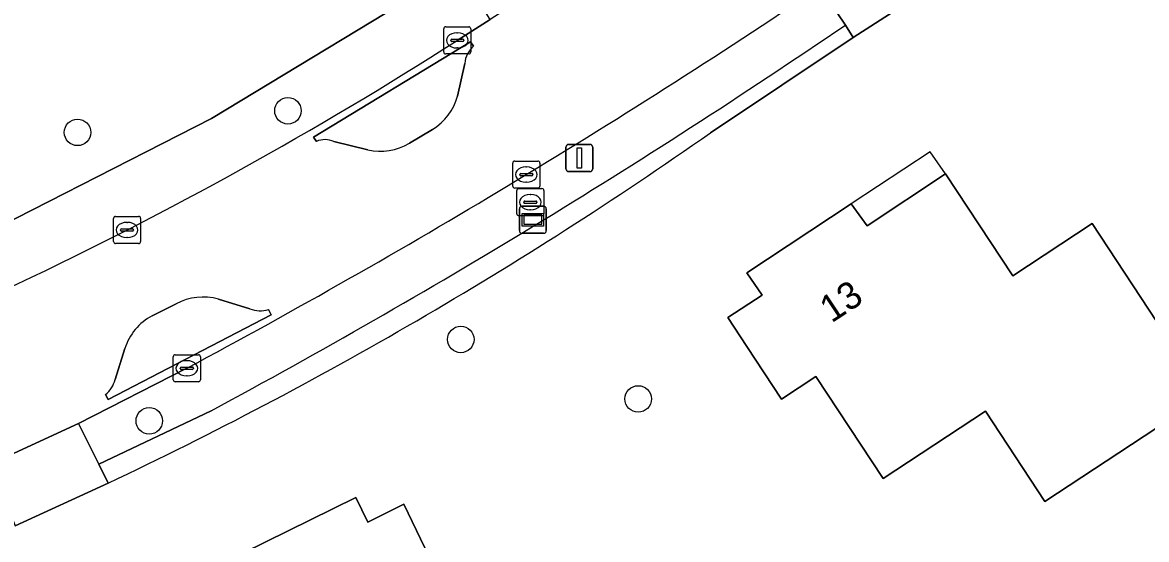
# Model space of a CAD drawing. Extents: x 162661 to 163484, y 380247 to 381230.
# Drawn here: x 163252.74 to 163294.19, y 380792.34 to 380811.4 of the extents above; entities that cross this region are included whole.
import ezdxf

# ---------------------------------------------------------------- set-up
doc = ezdxf.new("R2010")
doc.units = 0
for name, color, linetype in [('IMGEO_Berm_groen', 7, 'Continuous'), ('IMGEO_Boom', 7, 'Continuous'), ('IMGEO_Brandkraan', 7, 'Continuous'), ('IMGEO_Erf', 7, 'Continuous'), ('IMGEO_Groenvoorziening', 7, 'Continuous'), ('IMGEO_Haag', 7, 'Continuous'), ('IMGEO_Kolk', 7, 'Continuous'), ('IMGEO_Lichtmast', 7, 'Continuous'), ('IMGEO_Pand', 7, 'Continuous'), ('IMGEO_Pand_nummerreeks', 7, 'Continuous'), ('IMGEO_Pand_overbouw', 7, 'Continuous'), ('IMGEO_Parkeervlak_halfverhard', 7, 'Continuous'), ('IMGEO_Rijbaan_lokaal_gesloten', 7, 'Continuous'), ('IMGEO_Verklikker', 7, 'Continuous'), ('IMGEO_Voetpad_open', 7, 'Continuous')]:
    doc.layers.add(name, color=color, linetype=linetype)

msp = doc.modelspace()

# ---------------------------------------------------------------- linework, layer by layer
at = {"layer": 'IMGEO_Berm_groen'}
msp.add_lwpolyline([(163268.777, 380810.744), (163269.991, 380811.509), (163268.827, 380813.377), (163259.718, 380807.867), (163249.489, 380802.652), (163234.804, 380796.412), (163233.609, 380795.947), (163230.868, 380795.207), (163231.337, 380793.654), (163232.546, 380794.003), (163234.122, 380794.496), (163235.335, 380794.916)], dxfattribs=at)
msp.add_arc((163190.18, 380933.564), 145.816, 288.03946, 302.61666, dxfattribs=at)
at = {"layer": 'IMGEO_Boom'}
for centre in [(163262.534, 380808.149), (163254.776, 380807.354), (163268.906, 380799.72), (163275.448, 380797.525), (163257.422, 380796.718)]:
    msp.add_circle(centre, 0.489, dxfattribs=at)
at = {"layer": 'IMGEO_Brandkraan'}
for p, q in [((163270.972, 380804.353), (163270.972, 380805.205)), ((163271.047, 380805.279), (163271.899, 380805.279)), ((163271.973, 380805.205), (163271.973, 380804.353)), ((163271.231, 380804.773), (163271.231, 380804.785)), ((163271.669, 380804.736), (163271.271, 380804.736)), ((163271.274, 380804.822), (163271.672, 380804.822)), ((163271.46, 380805.059), (163271.485, 380805.059)), ((163271.715, 380804.785), (163271.715, 380804.773)), ((163271.899, 380804.279), (163271.047, 380804.279)), ((163271.483, 380804.499), (163271.458, 380804.499))]:
    msp.add_line(p, q, dxfattribs=at)
for points in [[(163270.972, 380804.353), (163270.972, 380805.205)], [(163271.047, 380805.279), (163271.899, 380805.279)], [(163271.973, 380805.205), (163271.973, 380804.353)], [(163271.899, 380804.279), (163271.047, 380804.279)]]:
    msp.add_lwpolyline(points, dxfattribs=at)
for centre, radius, start, end in [((163271.049, 380805.203), 0.0765, 91.552, 178.448), ((163271.049, 380805.203), 0.0765, 91.552, 178.448), ((163271.897, 380805.203), 0.0765, 1.552, 88.448), ((163271.897, 380805.203), 0.0765, 1.552, 88.448), ((163271.271, 380804.782), 0.0403, 85.8775, 175.7526), ((163271.268, 380804.772), 0.0366, 178.938, 274.7102), ((163271.672, 380804.779), 0.043, 264.8664, 352.4533), ((163271.676, 380804.784), 0.0386, 1.7309, 96.639), ((163271.049, 380804.355), 0.0765, 181.552, 268.448), ((163271.049, 380804.355), 0.0765, 181.552, 268.448), ((163271.897, 380804.355), 0.0765, 271.552, 358.448), ((163271.897, 380804.355), 0.0765, 271.552, 358.448)]:
    msp.add_arc(centre, radius, start, end, dxfattribs=at)
for centre, major_axis, ratio, start_param, end_param in [((163271.459, 380804.779), (-0.387, 0.002), 0.722429, 4.712389, 7.853982), ((163271.484, 380804.779), (-0.39, 0.002), 0.717154, 1.570796, 4.712389)]:
    msp.add_ellipse(centre, major_axis=major_axis, ratio=ratio, start_param=start_param, end_param=end_param, dxfattribs=at)
at = {"layer": 'IMGEO_Erf'}
for points in [[(163358.343, 380813.122), (163328.383, 380844.802), (163327.309, 380843.958), (163315.112, 380834.375), (163312.188, 380832.112), (163296.843, 380820.233), (163294.076, 380818.108), (163289.632, 380814.871), (163286.499, 380812.86), (163283.372, 380810.85), (163278.115, 380807.338)], [(163127.759, 380780.998), (163130.169, 380781.233), (163135.951, 380781.798), (163169.717, 380785.094), (163173.288, 380785.441), (163177.861, 380785.922), (163181.694, 380786.429), (163187.844, 380787.314), (163203.861, 380789.941), (163216.422, 380792.223), (163223.823, 380793.651), (163227.184, 380794.299), (163228.163, 380794.477), (163230.868, 380795.207), (163233.609, 380795.947), (163234.804, 380796.412), (163249.489, 380802.652), (163259.718, 380807.867), (163268.827, 380813.377), (163271.872, 380815.173), (163286.296, 380824.946), (163299.265, 380834.754)], [(163255.901, 380794.419), (163252.481, 380792.843)]]:
    msp.add_lwpolyline(points, dxfattribs=at)
for points in [[(163288.249, 380797.071), (163284.483, 380794.589), (163282.001, 380798.354), (163280.734, 380797.519), (163279.459, 380799.457), (163278.756, 380800.527), (163280.017, 380801.357), (163279.46, 380802.176), (163283.297, 380804.714), (163283.89, 380803.912), (163286.786, 380805.821), (163289.262, 380802.063), (163292.184, 380803.988), (163296.366, 380797.642), (163290.445, 380793.74)], [(163253.665, 380782.214), (163257, 380783.85), (163260.107, 380785.374), (163258.187, 380789.453), (163261.323, 380790.949), (163260.87, 380791.844), (163265.036, 380793.887), (163265.476, 380792.989), (163266.81, 380793.645), (163268.36, 380790.421), (163267.007, 380789.77), (163268.949, 380785.731), (163264.911, 380783.788), (163266.628, 380780.215), (163260.28, 380777.161), (163259.079, 380776.572), (163260.761, 380773.143), (163258.014, 380771.796)]]:
    msp.add_lwpolyline(points, close=True, dxfattribs=at)
msp.add_arc((163190.735, 380932.029), 152.26, 295.34024, 305.02177, dxfattribs=at)
at = {"layer": 'IMGEO_Groenvoorziening'}
for points in [[(163278.115, 380807.338), (163283.372, 380810.85), (163283.087, 380811.31)], [(163269.379, 380810.529), (163269.267, 380810.694), (163263.479, 380807.175), (163263.582, 380807.018)], [(163268.784, 380808.692), (163269.053, 380809.898)], [(163267.012, 380806.949), (163267.864, 380807.464)], [(163264.228, 380807.017), (163265.478, 380806.714)], [(163258.407, 380801.036), (163257.527, 380800.591)], [(163261.129, 380800.846), (163259.97, 380801.201)], [(163255.803, 380797.687), (163255.905, 380797.509), (163261.919, 380800.632), (163261.811, 380800.82)], [(163256.525, 380799.383), (163256.158, 380798.244)], [(163259.707, 380797.092), (163255.559, 380795.119), (163255.901, 380794.419)]]:
    msp.add_lwpolyline(points, dxfattribs=at)
for centre, radius, start, end in [((163134.301, 381029.641), 264.208, 298.33654, 304.27326), ((163269.975, 380809.821), 0.925, 130.0992, 175.2554), ((163266.798, 380809.221), 2.055, 301.2361, 345.0839), ((163190.735, 380932.029), 152.26, 295.34024, 305.02177), ((163263.904, 380806.278), 0.807, 66.304, 113.5187), ((163265.961, 380808.685), 2.029, 256.2269, 301.1924), ((163259.395, 380799.164), 2.117, 74.2309, 117.8214), ((163258.475, 380798.785), 2.04, 117.7018, 162.9489), ((163261.509, 380801.843), 1.067, 249.1664, 286.4672), ((163255.202, 380798.462), 0.981, 307.8056, 347.1721)]:
    msp.add_arc(centre, radius, start, end, dxfattribs=at)
at = {"layer": 'IMGEO_Haag'}
for points in [[(163278.115, 380807.338), (163283.372, 380810.85), (163283.087, 380811.31)], [(163259.707, 380797.092), (163255.559, 380795.119), (163255.901, 380794.419)]]:
    msp.add_lwpolyline(points, dxfattribs=at)
for centre, radius, start, end in [((163134.301, 381029.641), 264.208, 298.33654, 304.27326), ((163190.735, 380932.029), 152.26, 295.34024, 305.02177)]:
    msp.add_arc(centre, radius, start, end, dxfattribs=at)
at = {"layer": 'IMGEO_Kolk'}
for p, q in [((163268.276, 380810.318), (163268.276, 380811.17)), ((163268.351, 380811.244), (163269.203, 380811.244)), ((163268.764, 380811.024), (163268.789, 380811.024)), ((163269.277, 380811.17), (163269.277, 380810.318)), ((163268.535, 380810.738), (163268.535, 380810.75)), ((163268.973, 380810.701), (163268.575, 380810.701)), ((163268.578, 380810.787), (163268.976, 380810.787)), ((163269.019, 380810.75), (163269.019, 380810.738)), ((163269.203, 380810.244), (163268.351, 380810.244)), ((163268.787, 380810.464), (163268.762, 380810.464)), ((163270.822, 380805.371), (163270.822, 380806.223)), ((163270.897, 380806.297), (163271.749, 380806.297)), ((163271.31, 380806.077), (163271.335, 380806.077)), ((163271.823, 380806.223), (163271.823, 380805.371)), ((163271.081, 380805.791), (163271.081, 380805.803)), ((163271.519, 380805.754), (163271.121, 380805.754)), ((163271.124, 380805.84), (163271.522, 380805.84)), ((163271.333, 380805.517), (163271.308, 380805.517)), ((163271.565, 380805.803), (163271.565, 380805.791)), ((163271.749, 380805.297), (163270.897, 380805.297)), ((163256.101, 380803.329), (163256.101, 380804.181)), ((163256.176, 380804.255), (163257.028, 380804.255)), ((163256.589, 380804.035), (163256.614, 380804.035)), ((163257.102, 380804.181), (163257.102, 380803.329)), ((163256.36, 380803.749), (163256.36, 380803.761)), ((163256.798, 380803.712), (163256.4, 380803.712)), ((163256.403, 380803.798), (163256.801, 380803.798)), ((163256.612, 380803.475), (163256.587, 380803.475)), ((163256.844, 380803.761), (163256.844, 380803.749)), ((163257.028, 380803.255), (163256.176, 380803.255)), ((163258.305, 380798.231), (163258.305, 380799.083)), ((163258.38, 380799.157), (163259.232, 380799.157)), ((163258.793, 380798.937), (163258.818, 380798.937)), ((163259.306, 380799.083), (163259.306, 380798.231)), ((163258.564, 380798.651), (163258.564, 380798.663)), ((163259.002, 380798.614), (163258.604, 380798.614)), ((163258.607, 380798.7), (163259.005, 380798.7)), ((163259.048, 380798.663), (163259.048, 380798.651)), ((163259.232, 380798.157), (163258.38, 380798.157)), ((163258.816, 380798.377), (163258.791, 380798.377))]:
    msp.add_line(p, q, dxfattribs=at)
for points in [[(163268.276, 380810.318), (163268.276, 380811.17)], [(163268.351, 380811.244), (163269.203, 380811.244)], [(163269.277, 380811.17), (163269.277, 380810.318)], [(163269.203, 380810.244), (163268.351, 380810.244)], [(163270.822, 380805.371), (163270.822, 380806.223)], [(163270.897, 380806.297), (163271.749, 380806.297)], [(163271.823, 380806.223), (163271.823, 380805.371)], [(163271.749, 380805.297), (163270.897, 380805.297)], [(163256.101, 380803.329), (163256.101, 380804.181)], [(163256.176, 380804.255), (163257.028, 380804.255)], [(163257.102, 380804.181), (163257.102, 380803.329)], [(163257.028, 380803.255), (163256.176, 380803.255)], [(163258.305, 380798.231), (163258.305, 380799.083)], [(163258.38, 380799.157), (163259.232, 380799.157)], [(163259.306, 380799.083), (163259.306, 380798.231)], [(163259.232, 380798.157), (163258.38, 380798.157)]]:
    msp.add_lwpolyline(points, dxfattribs=at)
for centre, radius, start, end in [((163268.353, 380811.168), 0.0765, 91.552, 178.448), ((163268.353, 380811.168), 0.0765, 91.552, 178.448), ((163269.201, 380811.168), 0.0765, 1.552, 88.448), ((163269.201, 380811.168), 0.0765, 1.552, 88.448), ((163268.575, 380810.747), 0.0403, 85.8775, 175.7526), ((163268.572, 380810.737), 0.0366, 178.938, 274.7102), ((163268.976, 380810.744), 0.043, 264.8664, 352.4533), ((163268.98, 380810.749), 0.0386, 1.7309, 96.639), ((163268.353, 380810.32), 0.0765, 181.552, 268.448), ((163268.353, 380810.32), 0.0765, 181.552, 268.448), ((163269.201, 380810.32), 0.0765, 271.552, 358.448), ((163269.201, 380810.32), 0.0765, 271.552, 358.448), ((163270.899, 380806.221), 0.0765, 91.552, 178.448), ((163270.899, 380806.221), 0.0765, 91.552, 178.448), ((163271.747, 380806.221), 0.0765, 1.552, 88.448), ((163271.747, 380806.221), 0.0765, 1.552, 88.448), ((163271.121, 380805.8), 0.0403, 85.8775, 175.7526), ((163271.118, 380805.79), 0.0366, 178.938, 274.7102), ((163271.522, 380805.797), 0.043, 264.8664, 352.4533), ((163271.526, 380805.802), 0.0386, 1.7309, 96.639), ((163270.899, 380805.373), 0.0765, 181.552, 268.448), ((163270.899, 380805.373), 0.0765, 181.552, 268.448), ((163271.747, 380805.373), 0.0765, 271.552, 358.448), ((163271.747, 380805.373), 0.0765, 271.552, 358.448), ((163256.178, 380804.179), 0.0765, 91.552, 178.448), ((163256.178, 380804.179), 0.0765, 91.552, 178.448), ((163257.026, 380804.179), 0.0765, 1.552, 88.448), ((163257.026, 380804.179), 0.0765, 1.552, 88.448), ((163256.4, 380803.758), 0.0403, 85.8775, 175.7526), ((163256.397, 380803.748), 0.0366, 178.938, 274.7102), ((163256.801, 380803.755), 0.043, 264.8664, 352.4533), ((163256.805, 380803.76), 0.0386, 1.7309, 96.639), ((163256.178, 380803.331), 0.0765, 181.552, 268.448), ((163256.178, 380803.331), 0.0765, 181.552, 268.448), ((163257.026, 380803.331), 0.0765, 271.552, 358.448), ((163257.026, 380803.331), 0.0765, 271.552, 358.448), ((163258.382, 380799.081), 0.0765, 91.552, 178.448), ((163258.382, 380799.081), 0.0765, 91.552, 178.448), ((163259.23, 380799.081), 0.0765, 1.552, 88.448), ((163259.23, 380799.081), 0.0765, 1.552, 88.448), ((163258.604, 380798.66), 0.0403, 85.8775, 175.7526), ((163258.601, 380798.65), 0.0366, 178.938, 274.7102), ((163259.005, 380798.657), 0.043, 264.8664, 352.4533), ((163259.009, 380798.662), 0.0386, 1.7309, 96.639), ((163258.382, 380798.233), 0.0765, 181.552, 268.448), ((163258.382, 380798.233), 0.0765, 181.552, 268.448), ((163259.23, 380798.233), 0.0765, 271.552, 358.448), ((163259.23, 380798.233), 0.0765, 271.552, 358.448)]:
    msp.add_arc(centre, radius, start, end, dxfattribs=at)
for centre, major_axis, ratio, start_param, end_param in [((163268.763, 380810.744), (-0.387, 0.002), 0.722429, 4.712389, 7.853982), ((163268.788, 380810.744), (-0.39, 0.002), 0.717154, 1.570796, 4.712389), ((163271.309, 380805.797), (-0.387, 0.002), 0.722429, 4.712389, 7.853982), ((163271.334, 380805.797), (-0.39, 0.002), 0.717154, 1.570796, 4.712389), ((163256.588, 380803.755), (-0.387, 0.002), 0.722429, 4.712389, 7.853982), ((163256.613, 380803.755), (-0.39, 0.002), 0.717154, 1.570796, 4.712389), ((163258.792, 380798.657), (-0.387, 0.002), 0.722429, 4.712389, 7.853982), ((163258.817, 380798.657), (-0.39, 0.002), 0.717154, 1.570796, 4.712389)]:
    msp.add_ellipse(centre, major_axis=major_axis, ratio=ratio, start_param=start_param, end_param=end_param, dxfattribs=at)
at = {"layer": 'IMGEO_Lichtmast'}
for p, q in [((163272.782, 380806.008), (163272.782, 380806.808)), ((163272.782, 380806.808), (163272.782, 380806.008)), ((163272.882, 380806.908), (163273.672, 380806.908)), ((163273.672, 380806.908), (163272.882, 380806.908)), ((163273.772, 380806.808), (163273.772, 380806.008)), ((163273.772, 380806.008), (163273.772, 380806.808)), ((163273.672, 380805.908), (163272.882, 380805.908)), ((163272.882, 380805.908), (163273.672, 380805.908))]:
    msp.add_line(p, q, dxfattribs=at)
msp.add_lwpolyline([(163273.202, 380806.783), (163273.352, 380806.783), (163273.352, 380806.033), (163273.202, 380806.033), (163273.202, 380806.783)], dxfattribs=at)
for centre, start, end in [((163272.882, 380806.808), 90, 180), ((163272.882, 380806.808), 90, 180), ((163273.672, 380806.808), 0, 90), ((163273.672, 380806.808), 360, 90), ((163272.882, 380806.008), 180, 270), ((163272.882, 380806.008), 180, 270), ((163273.672, 380806.008), 270, 0), ((163273.672, 380806.008), 270, 0)]:
    msp.add_arc(centre, 0.1, start, end, dxfattribs=at)
at = {"layer": 'IMGEO_Pand'}
for points in [[(163286.786, 380805.821), (163283.89, 380803.912), (163283.297, 380804.714), (163279.46, 380802.176), (163280.017, 380801.357), (163278.756, 380800.527), (163279.459, 380799.457), (163280.734, 380797.519), (163282.001, 380798.354), (163284.483, 380794.589), (163288.249, 380797.071), (163290.445, 380793.74), (163296.366, 380797.642), (163292.184, 380803.988), (163289.262, 380802.063)], [(163268.949, 380785.731), (163267.007, 380789.77), (163268.36, 380790.421), (163266.81, 380793.645), (163265.476, 380792.989), (163265.036, 380793.887), (163260.87, 380791.844), (163261.323, 380790.949), (163258.187, 380789.453), (163260.107, 380785.374), (163257, 380783.85), (163253.665, 380782.214), (163258.014, 380771.796), (163260.761, 380773.143), (163259.079, 380776.572), (163260.28, 380777.161), (163266.628, 380780.215), (163264.911, 380783.788)]]:
    msp.add_lwpolyline(points, close=True, dxfattribs=at)
at = {"layer": 'IMGEO_Pand_overbouw'}
msp.add_lwpolyline([(163283.297, 380804.714), (163283.89, 380803.912), (163286.786, 380805.821), (163286.21, 380806.641)], close=True, dxfattribs=at)
at = {"layer": 'IMGEO_Parkeervlak_halfverhard'}
for points in [[(163283.087, 380811.31), (163282.143, 380812.714)], [(163258.806, 380798.657), (163254.808, 380796.619), (163255.559, 380795.119), (163259.707, 380797.092)]]:
    msp.add_lwpolyline(points, dxfattribs=at)
for centre, radius, start, end in [((163131.346, 381036.662), 269.986, 298.17056, 303.9546), ((163134.301, 381029.641), 264.208, 298.33654, 304.27326)]:
    msp.add_arc(centre, radius, start, end, dxfattribs=at)
at = {"layer": 'IMGEO_Rijbaan_lokaal_gesloten'}
for points in [[(163272.964, 380813.427), (163269.991, 380811.509), (163268.777, 380810.744)], [(163263.582, 380807.018), (163263.479, 380807.175), (163269.267, 380810.694), (163269.379, 380810.529)], [(163269.053, 380809.898), (163268.784, 380808.692)], [(163267.864, 380807.464), (163267.012, 380806.949)], [(163265.478, 380806.714), (163264.228, 380807.017)], [(163257.527, 380800.591), (163258.407, 380801.036)], [(163259.97, 380801.201), (163261.129, 380800.846)], [(163261.811, 380800.82), (163261.919, 380800.632), (163255.905, 380797.509), (163255.803, 380797.687)], [(163256.158, 380798.244), (163256.525, 380799.383)], [(163251.462, 380795.09), (163254.808, 380796.619), (163258.806, 380798.657)]]:
    msp.add_lwpolyline(points, dxfattribs=at)
for centre, radius, start, end in [((163131.346, 381036.662), 269.986, 298.17056, 303.9546), ((163190.18, 380933.564), 145.816, 288.03946, 302.61666), ((163269.975, 380809.821), 0.925, 130.0992, 175.2554), ((163266.798, 380809.221), 2.055, 301.2361, 345.0839), ((163263.904, 380806.278), 0.807, 66.304, 113.5187), ((163265.961, 380808.685), 2.029, 256.2269, 301.1924), ((163259.395, 380799.164), 2.117, 74.2309, 117.8214), ((163258.475, 380798.785), 2.04, 117.7018, 162.9489), ((163261.509, 380801.843), 1.067, 249.1664, 286.4672), ((163255.202, 380798.462), 0.981, 307.8056, 347.1721)]:
    msp.add_arc(centre, radius, start, end, dxfattribs=at)
at = {"layer": 'IMGEO_Verklikker'}
for p, q in [((163271.068, 380803.731), (163271.068, 380804.531)), ((163271.068, 380804.531), (163271.068, 380803.731)), ((163271.168, 380804.631), (163271.958, 380804.631)), ((163271.958, 380804.631), (163271.168, 380804.631)), ((163272.058, 380804.531), (163272.058, 380803.731)), ((163272.058, 380803.731), (163272.058, 380804.531)), ((163271.958, 380803.631), (163271.168, 380803.631)), ((163271.168, 380803.631), (163271.958, 380803.631))]:
    msp.add_line(p, q, dxfattribs=at)
for points in [[(163271.169, 380804.363), (163271.957, 380804.363), (163271.957, 380803.899), (163271.169, 380803.899), (163271.169, 380804.363)], [(163271.234, 380804.298), (163271.234, 380803.964), (163271.892, 380803.964), (163271.892, 380804.298), (163271.234, 380804.298)]]:
    msp.add_lwpolyline(points, dxfattribs=at)
for centre, start, end in [((163271.168, 380804.531), 90, 180), ((163271.168, 380804.531), 90, 180), ((163271.958, 380804.531), 0, 90), ((163271.958, 380804.531), 360, 90), ((163271.168, 380803.731), 180, 270), ((163271.168, 380803.731), 180, 270), ((163271.958, 380803.731), 270, 0), ((163271.958, 380803.731), 270, 0)]:
    msp.add_arc(centre, 0.1, start, end, dxfattribs=at)
at = {"layer": 'IMGEO_Voetpad_open'}
for points in [[(163283.087, 380811.31), (163283.372, 380810.85), (163286.499, 380812.86), (163286.202, 380813.348), (163285.156, 380814.764), (163282.143, 380812.714)], [(163255.901, 380794.419), (163255.559, 380795.119), (163254.808, 380796.619), (163251.462, 380795.09), (163252.2, 380793.545), (163252.481, 380792.843)]]:
    msp.add_lwpolyline(points, close=True, dxfattribs=at)

# ---------------------------------------------------------------- texts
at = {"layer": 'IMGEO_Pand_nummerreeks'}
msp.add_text('13', height=1, rotation=33.4832, dxfattribs=at).set_placement((163282.576, 380800.304))

doc.saveas('drawing.dxf')
